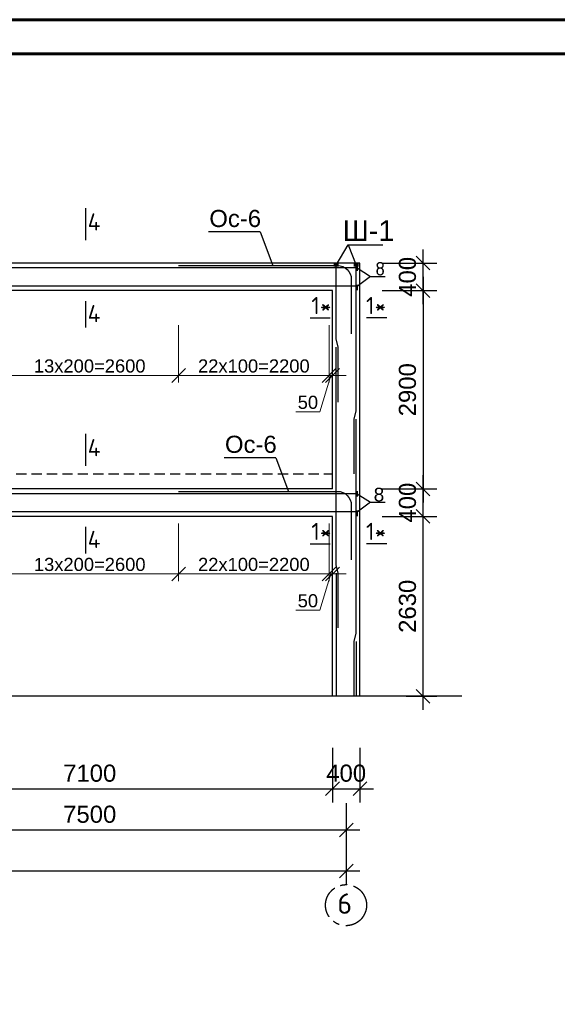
# Model space of a CAD drawing. Header units: millimetres. Extents: x 2063114 to 14983986, y -126020516 to 213791.
# Tile 577 of 656: x 2350983 to 2358844, y -314080 to -299691. Entities that reach past the tile are written whole.
import ezdxf

# ---------------------------------------------------------------- set-up
doc = ezdxf.new("R2010")
doc.units = ezdxf.units.MM
for name, pattern in [('ACAD_ISO10W100', [18, 12, -3, 0, -3]), ('осевая', [50.8, 31.75, -6.35, 6.35, -6.35]), ('штриховая', [0.75, 0.5, -0.25])]:
    doc.linetypes.add(name, pattern=pattern)
doc.layers.get('Defpoints').update_dxf_attribs({"color": 6, "lineweight": 35})
doc.layers.add('.', color=7, linetype='Continuous', lineweight=15)
doc.layers.add('РАЗМЕР АР', color=150, linetype='Continuous', lineweight=20)
doc.layers.add('_print', color=6, linetype='Continuous', lineweight=60, plot=False)
doc.layers.add('пунктир', color=1, linetype='ACAD_ISO10W100')
doc.styles.add('seviyorum', font='times.ttf')
doc.styles.get("Standard").update_dxf_attribs({"font": 'arial.ttf'})
doc.styles.add('СПДС', font='isocpeur.ttf')
doc.dimstyles.new('1-100', dxfattribs={"dimtxt": 300, "dimasz": 250, "dimexe": 130, "dimexo": 130, "dimgap": 50, "dimtad": 1, "dimdec": 0, "dimtxsty": 'seviyorum', "dimblk": 'OBLIQUE', "dimcen": 250, "dimdle": 125, "dimclrd": 256, "dimclre": 256, "dimclrt": 256, "dimadec": 0, "dimazin": 0, "dimtfac": 1, "dimtdec": 0, "dimtmove": 1, "dimatfit": 3, "dimldrblk": 'OBLIQUE', "dimfxl": 200, "dimlwd": -1, "dimlwe": -1, "dimarcsym": 0})
doc.dimstyles.new('STANDARD$0', dxfattribs={"dimtxt": 250, "dimasz": 200, "dimexe": 200, "dimexo": 300, "dimgap": 100, "dimtad": 1, "dimdec": 0, "dimzin": 1, "dimdsep": 46, "dimtxsty": 'Standard', "dimblk1": 'OBLIQUE', "dimblk2": 'OBLIQUE', "dimsah": 1, "dimcen": 2.5, "dimdle": 200, "dimadec": 0, "dimazin": 0, "dimtfac": 1, "dimtdec": 0, "dimtmove": 0, "dimatfit": 3, "dimldrblk": 'OBLIQUE', "dimfxl": 600, "dimfxlon": 1, "dimtolj": 1, "dimtzin": 1, "dimarcsym": 0})

# ---------------------------------------------------------------- blocks, each defined once
blk = doc.blocks.new('*U1596')
at = {"color": 0, "ltscale": 25}
blk.add_lwpolyline([(-59400, 42000), (0, 42000), (0, 0), (-59400, 0)], close=True, dxfattribs=at)
blk = doc.blocks.new('*U1595')
at = {"color": 0, "ltscale": 25}
blk.add_lwpolyline([(-59400, 42000), (0, 42000), (0, 0), (-59400, 0)], close=True, dxfattribs=at)
at = {"color": 0, "lineweight": 60, "ltscale": 25}
blk.add_lwpolyline([(-57400, 41500), (-500, 41500), (-500, 500), (-57400, 500)], close=True, dxfattribs=at)
blk = doc.blocks.new('_Oblique')
at = {"color": 0, "linetype": 'ByBlock', "lineweight": -2}
blk.add_line((-0.5, -0.5), (0.5, 0.5), dxfattribs=at)
blk = doc.blocks.new('*D1743')
at = {"layer": 'Defpoints', "color": 0, "lineweight": 30, "transparency": 16777216}
for p in [(2355954, -306949), (2356882, -306949), (2356334, -309579)]:
    blk.add_point(p, dxfattribs=at)
at = {"layer": 'РАЗМЕР АР', "color": 0, "lineweight": -2, "transparency": 16777216}
for p, q in [((2356882, -309779), (2356882, -306749)), ((2356282, -306949), (2357082, -306949)), ((2356634, -309579), (2357082, -309579))]:
    blk.add_line(p, q, dxfattribs=at)
at = {"layer": 'РАЗМЕР АР', "color": 0, "lineweight": -2, "transparency": 16777216, "xscale": 200, "yscale": 200, "zscale": 200}
for p, rotation in [((2356882, -306949), 90), ((2356882, -309579), 270)]:
    blk.add_blockref('_Oblique', p, dxfattribs=dict(at, rotation=rotation))
at = {"layer": 'РАЗМЕР АР', "color": 0, "transparency": 16777216, "insert": (2356654, -308264), "char_height": 250, "attachment_point": 5, "rotation": 90}
blk.add_mtext('\\A1;2630', dxfattribs=at)
blk = doc.blocks.new('*D1744')
at = {"layer": 'Defpoints', "color": 0, "lineweight": 30, "transparency": 16777216}
for p in [(2355954, -306549), (2356882, -306549), (2355954, -306949)]:
    blk.add_point(p, dxfattribs=at)
at = {"layer": 'РАЗМЕР АР', "color": 0, "lineweight": -2, "transparency": 16777216}
for p, q in [((2356882, -307149), (2356882, -306349)), ((2356282, -306549), (2357082, -306549)), ((2356282, -306949), (2357082, -306949))]:
    blk.add_line(p, q, dxfattribs=at)
at = {"layer": 'РАЗМЕР АР', "color": 0, "lineweight": -2, "transparency": 16777216, "xscale": 200, "yscale": 200, "zscale": 200}
for p, rotation in [((2356882, -306549), 90), ((2356882, -306949), 270)]:
    blk.add_blockref('_Oblique', p, dxfattribs=dict(at, rotation=rotation))
at = {"layer": 'РАЗМЕР АР', "color": 0, "transparency": 16777216, "insert": (2356654, -306749), "char_height": 250, "attachment_point": 5, "rotation": 90}
blk.add_mtext('\\A1;400', dxfattribs=at)
blk = doc.blocks.new('*D1745')
at = {"layer": 'Defpoints', "color": 0, "lineweight": 30, "transparency": 16777216}
for p in [(2355954, -303249), (2356882, -303249), (2355954, -303649)]:
    blk.add_point(p, dxfattribs=at)
at = {"layer": 'РАЗМЕР АР', "color": 0, "lineweight": -2, "transparency": 16777216}
for p, q in [((2356882, -303849), (2356882, -303049)), ((2356282, -303249), (2357082, -303249)), ((2356282, -303649), (2357082, -303649))]:
    blk.add_line(p, q, dxfattribs=at)
at = {"layer": 'РАЗМЕР АР', "color": 0, "lineweight": -2, "transparency": 16777216, "xscale": 200, "yscale": 200, "zscale": 200}
for p, rotation in [((2356882, -303249), 90), ((2356882, -303649), 270)]:
    blk.add_blockref('_Oblique', p, dxfattribs=dict(at, rotation=rotation))
at = {"layer": 'РАЗМЕР АР', "color": 0, "transparency": 16777216, "insert": (2356654, -303449), "char_height": 250, "attachment_point": 5, "rotation": 90}
blk.add_mtext('\\A1;400', dxfattribs=at)
blk = doc.blocks.new('*D1717')
at = {"layer": 'Defpoints', "color": 0, "lineweight": 30, "ltscale": 100, "transparency": 16777216}
for p in [(2350707, -306949), (2353307, -306949), (2350707, -307791)]:
    blk.add_point(p, dxfattribs=at)
at = {"layer": 'РАЗМЕР АР', "ltscale": 100, "transparency": 16777216}
for p, q in [((2350707, -307053), (2350707, -307895)), ((2353307, -307053), (2353307, -307895)), ((2353407, -307791), (2350607, -307791))]:
    blk.add_line(p, q, dxfattribs=at)
at = {"layer": 'РАЗМЕР АР', "ltscale": 100, "transparency": 16777216, "xscale": 200, "yscale": 200, "zscale": 200, "rotation": 180}
blk.add_blockref('_Oblique', (2350707, -307791), dxfattribs=at)
at = {"layer": 'РАЗМЕР АР', "ltscale": 100, "transparency": 16777216, "xscale": 200, "yscale": 200, "zscale": 200}
blk.add_blockref('_Oblique', (2353307, -307791), dxfattribs=at)
at = {"layer": 'РАЗМЕР АР', "ltscale": 100, "transparency": 16777216, "insert": (2352007, -307653), "char_height": 192, "attachment_point": 5}
blk.add_mtext('13x200=2600', dxfattribs=at)
blk = doc.blocks.new('*D1718')
at = {"layer": 'Defpoints', "color": 0, "lineweight": 30, "ltscale": 100, "transparency": 16777216}
for p in [(2353307, -306949), (2355507, -306949), (2355507, -307791)]:
    blk.add_point(p, dxfattribs=at)
at = {"layer": 'РАЗМЕР АР', "ltscale": 100, "transparency": 16777216}
for p, q in [((2353307, -307053), (2353307, -307895)), ((2355507, -307053), (2355507, -307895)), ((2353207, -307791), (2355607, -307791))]:
    blk.add_line(p, q, dxfattribs=at)
at = {"layer": 'РАЗМЕР АР', "ltscale": 100, "transparency": 16777216, "xscale": 200, "yscale": 200, "zscale": 200, "rotation": 180}
blk.add_blockref('_Oblique', (2353307, -307791), dxfattribs=at)
at = {"layer": 'РАЗМЕР АР', "ltscale": 100, "transparency": 16777216, "xscale": 200, "yscale": 200, "zscale": 200}
blk.add_blockref('_Oblique', (2355507, -307791), dxfattribs=at)
at = {"layer": 'РАЗМЕР АР', "ltscale": 100, "transparency": 16777216, "insert": (2354407, -307653), "char_height": 192, "attachment_point": 5}
blk.add_mtext('22x100=2200', dxfattribs=at)
blk = doc.blocks.new('*D1720')
at = {"layer": 'Defpoints', "color": 0, "lineweight": 30, "transparency": 16777216}
for p in [(2355954, -303649), (2356399, -306549), (2356882, -306549)]:
    blk.add_point(p, dxfattribs=at)
at = {"layer": 'РАЗМЕР АР', "color": 0, "lineweight": -2, "transparency": 16777216}
for p, q in [((2356882, -303449), (2356882, -306749)), ((2356282, -303649), (2357082, -303649)), ((2356699, -306549), (2357082, -306549))]:
    blk.add_line(p, q, dxfattribs=at)
at = {"layer": 'РАЗМЕР АР', "color": 0, "lineweight": -2, "transparency": 16777216, "xscale": 200, "yscale": 200, "zscale": 200}
for p, rotation in [((2356882, -303649), 90), ((2356882, -306549), 270)]:
    blk.add_blockref('_Oblique', p, dxfattribs=dict(at, rotation=rotation))
at = {"layer": 'РАЗМЕР АР', "color": 0, "transparency": 16777216, "insert": (2356654, -305099), "char_height": 250, "attachment_point": 5, "rotation": 90}
blk.add_mtext('\\A1;2900', dxfattribs=at)
blk = doc.blocks.new('*D1728')
at = {"layer": 'Defpoints', "color": 0, "lineweight": 30, "ltscale": 150, "transparency": 16777216}
for p in [(2348257, -310839), (2355757, -310839), (2355757, -311531)]:
    blk.add_point(p, dxfattribs=at)
at = {"layer": 'РАЗМЕР АР', "color": 0, "lineweight": -2, "ltscale": 150, "transparency": 16777216}
for p, q in [((2348257, -311139), (2348257, -311731)), ((2355757, -311139), (2355757, -311731)), ((2348057, -311531), (2355957, -311531))]:
    blk.add_line(p, q, dxfattribs=at)
at = {"layer": 'РАЗМЕР АР', "color": 0, "lineweight": -2, "ltscale": 150, "transparency": 16777216, "xscale": 200, "yscale": 200, "zscale": 200, "rotation": 180}
blk.add_blockref('_Oblique', (2348257, -311531), dxfattribs=at)
at = {"layer": 'РАЗМЕР АР', "color": 0, "lineweight": -2, "ltscale": 150, "transparency": 16777216, "xscale": 200, "yscale": 200, "zscale": 200}
blk.add_blockref('_Oblique', (2355757, -311531), dxfattribs=at)
at = {"layer": 'РАЗМЕР АР', "color": 0, "ltscale": 150, "transparency": 16777216, "insert": (2352007, -311304), "char_height": 250, "attachment_point": 5}
blk.add_mtext('\\A1;7500', dxfattribs=at)
blk = doc.blocks.new('*D1730')
at = {"layer": 'Defpoints', "color": 0, "lineweight": 30, "ltscale": 150, "transparency": 16777216}
for p in [(2327657, -310931), (2355757, -310931), (2355757, -312131)]:
    blk.add_point(p, dxfattribs=at)
at = {"layer": 'РАЗМЕР АР', "color": 0, "lineweight": -2, "ltscale": 150, "transparency": 16777216}
for p, q in [((2327657, -311531), (2327657, -312331)), ((2355757, -311531), (2355757, -312331)), ((2327457, -312131), (2355957, -312131))]:
    blk.add_line(p, q, dxfattribs=at)
at = {"layer": 'РАЗМЕР АР', "color": 0, "lineweight": -2, "ltscale": 150, "transparency": 16777216, "xscale": 200, "yscale": 200, "zscale": 200, "rotation": 180}
blk.add_blockref('_Oblique', (2327657, -312131), dxfattribs=at)
at = {"layer": 'РАЗМЕР АР', "color": 0, "lineweight": -2, "ltscale": 150, "transparency": 16777216, "xscale": 200, "yscale": 200, "zscale": 200}
blk.add_blockref('_Oblique', (2355757, -312131), dxfattribs=at)
at = {"layer": 'РАЗМЕР АР', "color": 0, "ltscale": 150, "transparency": 16777216, "insert": (2341707, -311904), "char_height": 250, "attachment_point": 5}
blk.add_mtext('\\A1;28100', dxfattribs=at)
blk = doc.blocks.new('*D1731')
at = {"layer": 'Defpoints', "color": 0, "lineweight": 30, "transparency": 16777216}
for p in [(2355557, -309579), (2348457, -309929), (2355557, -310931)]:
    blk.add_point(p, dxfattribs=at)
at = {"layer": 'РАЗМЕР АР', "color": 0, "lineweight": -2, "transparency": 16777216}
for p, q in [((2348457, -310331), (2348457, -311131)), ((2355557, -310331), (2355557, -311131)), ((2348257, -310931), (2355757, -310931))]:
    blk.add_line(p, q, dxfattribs=at)
at = {"layer": 'РАЗМЕР АР', "color": 0, "lineweight": -2, "transparency": 16777216, "xscale": 200, "yscale": 200, "zscale": 200, "rotation": 180}
blk.add_blockref('_Oblique', (2348457, -310931), dxfattribs=at)
at = {"layer": 'РАЗМЕР АР', "color": 0, "lineweight": -2, "transparency": 16777216, "xscale": 200, "yscale": 200, "zscale": 200}
blk.add_blockref('_Oblique', (2355557, -310931), dxfattribs=at)
at = {"layer": 'РАЗМЕР АР', "color": 0, "transparency": 16777216, "insert": (2352007, -310704), "char_height": 250, "attachment_point": 5}
blk.add_mtext('\\A1;7100', dxfattribs=at)
blk = doc.blocks.new('*D2019')
at = {"layer": 'Defpoints', "color": 0, "lineweight": 30, "transparency": 16777216}
for p in [(2355557, -309579), (2355957, -309579), (2355957, -310931)]:
    blk.add_point(p, dxfattribs=at)
at = {"layer": 'РАЗМЕР АР', "color": 0, "lineweight": -2, "transparency": 16777216}
for p, q in [((2355557, -310331), (2355557, -311131)), ((2355957, -310331), (2355957, -311131)), ((2355357, -310931), (2356157, -310931))]:
    blk.add_line(p, q, dxfattribs=at)
at = {"layer": 'РАЗМЕР АР', "color": 0, "lineweight": -2, "transparency": 16777216, "xscale": 200, "yscale": 200, "zscale": 200, "rotation": 180}
blk.add_blockref('_Oblique', (2355557, -310931), dxfattribs=at)
at = {"layer": 'РАЗМЕР АР', "color": 0, "lineweight": -2, "transparency": 16777216, "xscale": 200, "yscale": 200, "zscale": 200}
blk.add_blockref('_Oblique', (2355957, -310931), dxfattribs=at)
at = {"layer": 'РАЗМЕР АР', "color": 0, "transparency": 16777216, "insert": (2355757, -310704), "char_height": 250, "attachment_point": 5}
blk.add_mtext('\\A1;400', dxfattribs=at)
blk = doc.blocks.new('*D1695')
at = {"layer": 'Defpoints', "color": 0, "lineweight": 30, "ltscale": 100, "transparency": 16777216}
for p in [(2355507, -306949), (2355557, -307439), (2355557, -307791)]:
    blk.add_point(p, dxfattribs=at)
at = {"layer": 'РАЗМЕР АР', "ltscale": 100, "transparency": 16777216}
for p, q in [((2355507, -307053), (2355507, -307895)), ((2355557, -307543), (2355557, -307895)), ((2355507, -307791), (2355307, -307791)), ((2355532, -307791), (2355374, -308322)), ((2355507, -307791), (2355557, -307791)), ((2355507, -307791), (2355557, -307791)), ((2355557, -307791), (2355757, -307791)), ((2355374, -308322), (2355020, -308322))]:
    blk.add_line(p, q, dxfattribs=at)
at = {"layer": 'РАЗМЕР АР', "ltscale": 100, "transparency": 16777216, "xscale": 200, "yscale": 200, "zscale": 200}
blk.add_blockref('_Oblique', (2355507, -307791), dxfattribs=at)
at = {"layer": 'РАЗМЕР АР', "ltscale": 100, "transparency": 16777216, "xscale": 200, "yscale": 200, "zscale": 200, "rotation": 180}
blk.add_blockref('_Oblique', (2355557, -307791), dxfattribs=at)
at = {"layer": 'РАЗМЕР АР', "ltscale": 100, "transparency": 16777216, "insert": (2355197, -308184), "char_height": 192, "attachment_point": 5}
blk.add_mtext('50', dxfattribs=at)
blk = doc.blocks.new('*D1701')
at = {"layer": 'Defpoints', "color": 0, "lineweight": 30, "ltscale": 100, "transparency": 16777216}
for p in [(2350707, -304049), (2353307, -304049), (2350707, -304891)]:
    blk.add_point(p, dxfattribs=at)
at = {"layer": 'РАЗМЕР АР', "ltscale": 100, "transparency": 16777216}
for p, q in [((2350707, -304153), (2350707, -304995)), ((2353307, -304153), (2353307, -304995)), ((2353407, -304891), (2350607, -304891))]:
    blk.add_line(p, q, dxfattribs=at)
at = {"layer": 'РАЗМЕР АР', "ltscale": 100, "transparency": 16777216, "xscale": 200, "yscale": 200, "zscale": 200, "rotation": 180}
blk.add_blockref('_Oblique', (2350707, -304891), dxfattribs=at)
at = {"layer": 'РАЗМЕР АР', "ltscale": 100, "transparency": 16777216, "xscale": 200, "yscale": 200, "zscale": 200}
blk.add_blockref('_Oblique', (2353307, -304891), dxfattribs=at)
at = {"layer": 'РАЗМЕР АР', "ltscale": 100, "transparency": 16777216, "insert": (2352007, -304753), "char_height": 192, "attachment_point": 5}
blk.add_mtext('13x200=2600', dxfattribs=at)
blk = doc.blocks.new('*D1702')
at = {"layer": 'Defpoints', "color": 0, "lineweight": 30, "ltscale": 100, "transparency": 16777216}
for p in [(2353307, -304049), (2355507, -304049), (2355507, -304891)]:
    blk.add_point(p, dxfattribs=at)
at = {"layer": 'РАЗМЕР АР', "ltscale": 100, "transparency": 16777216}
for p, q in [((2353307, -304153), (2353307, -304995)), ((2355507, -304153), (2355507, -304995)), ((2353207, -304891), (2355607, -304891))]:
    blk.add_line(p, q, dxfattribs=at)
at = {"layer": 'РАЗМЕР АР', "ltscale": 100, "transparency": 16777216, "xscale": 200, "yscale": 200, "zscale": 200, "rotation": 180}
blk.add_blockref('_Oblique', (2353307, -304891), dxfattribs=at)
at = {"layer": 'РАЗМЕР АР', "ltscale": 100, "transparency": 16777216, "xscale": 200, "yscale": 200, "zscale": 200}
blk.add_blockref('_Oblique', (2355507, -304891), dxfattribs=at)
at = {"layer": 'РАЗМЕР АР', "ltscale": 100, "transparency": 16777216, "insert": (2354407, -304753), "char_height": 192, "attachment_point": 5}
blk.add_mtext('22x100=2200', dxfattribs=at)
blk = doc.blocks.new('*D1715')
at = {"layer": 'Defpoints', "color": 0, "lineweight": 30, "ltscale": 100, "transparency": 16777216}
for p in [(2355507, -304050), (2355557, -304540), (2355557, -304891)]:
    blk.add_point(p, dxfattribs=at)
at = {"layer": 'РАЗМЕР АР', "ltscale": 100, "transparency": 16777216}
for p, q in [((2355507, -304154), (2355507, -304995)), ((2355557, -304644), (2355557, -304995)), ((2355507, -304891), (2355307, -304891)), ((2355532, -304891), (2355374, -305422)), ((2355507, -304891), (2355557, -304891)), ((2355507, -304891), (2355557, -304891)), ((2355557, -304891), (2355757, -304891)), ((2355374, -305422), (2355020, -305422))]:
    blk.add_line(p, q, dxfattribs=at)
at = {"layer": 'РАЗМЕР АР', "ltscale": 100, "transparency": 16777216, "xscale": 200, "yscale": 200, "zscale": 200}
blk.add_blockref('_Oblique', (2355507, -304891), dxfattribs=at)
at = {"layer": 'РАЗМЕР АР', "ltscale": 100, "transparency": 16777216, "xscale": 200, "yscale": 200, "zscale": 200, "rotation": 180}
blk.add_blockref('_Oblique', (2355557, -304891), dxfattribs=at)
at = {"layer": 'РАЗМЕР АР', "ltscale": 100, "transparency": 16777216, "insert": (2355197, -305284), "char_height": 192, "attachment_point": 5}
blk.add_mtext('50', dxfattribs=at)

msp = doc.modelspace()

# ---------------------------------------------------------------- linework, layer by layer
at = {"lineweight": 30, "ltscale": 100}
for p, q in [((2351947.36526, -302445.36327), (2351947.36526, -302912.40244)), ((2355956.57029, -303249.13174), (2343856.57029, -303249.13174)), ((2355956.57029, -309579.13174), (2355956.57029, -303249.13174)), ((2355556.57029, -303649.13174), (2348456.57029, -303649.13174)), ((2355556.57029, -306549.13174), (2355556.57029, -303649.13174)), ((2351947.36526, -303803.4135), (2351947.36526, -304190.36223)), ((2355228.90118, -304049.46954), (2355522.52301, -304049.46954)), ((2356349.3258, -304049.46954), (2356055.70396, -304049.46954)), ((2351947.36526, -305745.36327), (2351947.36526, -306212.40244)), ((2355556.57029, -306549.13174), (2348456.57029, -306549.13174)), ((2355556.57029, -306949.13174), (2348456.57029, -306949.13174)), ((2355556.57029, -309579.13174), (2355556.57029, -306949.13174)), ((2351947.36526, -307103.4135), (2351947.36526, -307490.36223)), ((2355228.90118, -307349.46954), (2355522.52301, -307349.46954)), ((2356349.3258, -307349.46954), (2356055.70396, -307349.46954)), ((2357446.57029, -309579.13174), (2327248.954, -309579.13174))]:
    msp.add_line(p, q, dxfattribs=at)
for p, q in [((2354497.19521, -302793.07351), (2353744.79726, -302793.07351)), ((2354497.19521, -302793.07351), (2354686.6089, -303283.82328)), ((2355917.57029, -303317.88739), (2356111.78086, -303443.9312)), ((2356111.78086, -303443.9312), (2355918.57029, -303588.85498)), ((2356111.78086, -303443.9312), (2356327.04759, -303443.9312)), ((2354726.10878, -306093.07351), (2353973.71083, -306093.07351)), ((2354726.10878, -306093.07351), (2354915.52247, -306583.82328)), ((2355917.57029, -306617.88739), (2356111.78086, -306743.9312)), ((2356111.78086, -306743.9312), (2355918.57029, -306888.85498)), ((2356111.78086, -306743.9312), (2356327.04759, -306743.9312))]:
    msp.add_line(p, q)
at = {"color": 5, "lineweight": 30}
for p, q in [((2355611.57029, -307779.13174), (2355611.57029, -309579.13174)), ((2355901.57029, -308779.13174), (2355901.57029, -309579.13174))]:
    msp.add_line(p, q, dxfattribs=at)
at = {"ltscale": 100}
for points in [[(2355611.57029, -303279.13174), (2355783.63365, -302983.42486), (2355901.57029, -303279.13174)], [(2355783.63365, -302983.42486), (2356292.40846, -302983.42486)]]:
    msp.add_lwpolyline(points, dxfattribs=at)
at = {"color": 1, "lineweight": 30}
for points in [[(2353306.57029, -303283.82328), (2355631.4721, -303283.82328, -0.4142135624), (2355831.4721, -303483.82328), (2355831.4721, -304283.82328)], [(2353306.57029, -306583.82328), (2355631.4721, -306583.82328, -0.4142135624), (2355831.4721, -306783.82328), (2355831.4721, -307583.82328)]]:
    msp.add_lwpolyline(points, format="xyb", dxfattribs=at)
at = {"color": 1, "lineweight": 60, "ltscale": 100}
for points in [[(2355576.57029, -303279.13174), (2355646.57029, -303279.13174)], [(2355866.57029, -303279.13174), (2355936.57029, -303279.13174)]]:
    msp.add_lwpolyline(points, dxfattribs=at)
at = {"color": 96, "lineweight": 30, "ltscale": 100}
for points in [[(2355641.57029, -305279.13174), (2355641.57029, -304479.13174), (2355611.57029, -304356.21177), (2355611.57029, -303279.13174)], [(2355871.57029, -306329.13174), (2355871.57029, -305529.13174), (2355901.57029, -305406.21177), (2355901.57029, -303279.13174)], [(2355641.57029, -308579.13174), (2355641.57029, -307779.13174), (2355611.57029, -307656.21177), (2355611.57029, -304479.13174)], [(2355871.57029, -309579.13174), (2355871.57029, -308779.13174), (2355901.57029, -308656.21177), (2355901.57029, -305529.13174)]]:
    msp.add_lwpolyline(points, dxfattribs=at)
at = {"color": 1, "lineweight": 30}
for points in [[(2355917.57029, -303359.49333), (2355916.57029, -303359.49333), (2355916.57029, -303279.49333), (2355917.57029, -303279.49333)], [(2355917.57029, -303644.13174), (2355916.57029, -303644.13174), (2355916.57029, -303564.13174), (2355917.57029, -303564.13174)], [(2355917.57029, -303644.13174), (2355916.57029, -303644.13174), (2355916.57029, -303564.13174), (2355917.57029, -303564.13174)], [(2355917.57029, -306659.49333), (2355916.57029, -306659.49333), (2355916.57029, -306579.49333), (2355917.57029, -306579.49333)], [(2355917.57029, -306944.13174), (2355916.57029, -306944.13174), (2355916.57029, -306864.13174), (2355917.57029, -306864.13174)], [(2355917.57029, -306944.13174), (2355916.57029, -306944.13174), (2355916.57029, -306864.13174), (2355917.57029, -306864.13174)]]:
    msp.add_lwpolyline(points, close=True, dxfattribs=at)
at = {"color": 24, "lineweight": 30}
for points in [[(2355916.57029, -303319.49333), (2344706.57029, -303319.49333)], [(2346108.57029, -303551.36644), (2347306.57029, -303551.36644), (2347357.84516, -303578.77015), (2355917.57029, -303578.77015)], [(2355916.57029, -306619.49333), (2344706.57029, -306619.49333)], [(2346108.57029, -306851.36644), (2347306.57029, -306851.36644), (2347357.84516, -306878.77015), (2355917.57029, -306878.77015)]]:
    msp.add_lwpolyline(points, dxfattribs=at)
at = {"linetype": 'штриховая', "ltscale": 300}
msp.add_lwpolyline([(2348456.57029, -306329.13174), (2355556.57029, -306329.13174)], dxfattribs=at)
at = {"layer": '_print', "ltscale": 100}
msp.add_lwpolyline([(2379792.08613, -341691.31434), (2320392.08613, -341691.31434), (2320392.08613, -299691.31434), (2379792.08613, -299691.31434)], close=True, dxfattribs=at)
at = {"layer": 'пунктир', "linetype": 'осевая', "ltscale": 15}
msp.add_circle((2355754.96688, -312631.28198), 300, dxfattribs=at)

# ---------------------------------------------------------------- block references
for name, p in [('*U1596', (2379792.08613, -299691.31434)), ('*U1595', (2379792.08613, -341691.31434))]:
    msp.add_blockref(name, p)

# ---------------------------------------------------------------- texts
at = {"layer": '.', "ltscale": 100, "char_height": 250, "width": 702.5, "attachment_point": 4}
for insert in [(2353755.72881, -302597.96296), (2353984.64239, -305897.96296)]:
    msp.add_mtext('Ос-6', dxfattribs=dict(at, insert=insert))
for s, height, p in [('Ш-1', 300, (2355703.68534, -302923.01075)), ('8', 200, (2356158.46121, -306730.93276))]:
    msp.add_text(s, height=height).set_placement(p)
at = {"color": 0, "insert": (2336208.6838, -301426.01921), "char_height": 350, "width": 10255.2860103, "attachment_point": 1}
msp.add_mtext('\\pi475.81831;РАМА МОНОЛИТНАЯ РМ-1 ПО ОСИ "А".', dxfattribs=at)
at = {"width": 114.3068182}
for s, insert, char_height, attachment_point in [('{\\fISOCPEUR|b0|i0|c0|p34;4}', (2352164.97758, -302520.76013), 250, 3), ('{\\fISOCPEUR|b0|i0|c204|p34;8}', (2356178.46121, -303430.93276), 200, 7), ('{\\fISOCPEUR|b0|i0|c204|p34;1\\fISOCPEUR|b0|i0|c0|p34;*}', (2355246.52339, -303743.87277), 250, 1), ('{\\fISOCPEUR|b0|i0|c204|p34;1\\fISOCPEUR|b0|i0|c0|p34;*}', (2356341.41077, -303743.87277), 250, 3), ('{\\fISOCPEUR|b0|i0|c0|p34;4}', (2352164.97758, -303861.66636), 250, 3), ('{\\fISOCPEUR|b0|i0|c0|p34;4}', (2352164.97758, -305820.76013), 250, 3), ('{\\fISOCPEUR|b0|i0|c204|p34;1\\fISOCPEUR|b0|i0|c0|p34;*}', (2355246.52339, -307043.87277), 250, 1), ('{\\fISOCPEUR|b0|i0|c204|p34;1\\fISOCPEUR|b0|i0|c0|p34;*}', (2356341.41077, -307043.87277), 250, 3), ('{\\fISOCPEUR|b0|i0|c0|p34;4}', (2352164.97758, -307161.66636), 250, 3)]:
    msp.add_mtext(s, dxfattribs=dict(at, insert=insert, char_height=char_height, attachment_point=attachment_point))
at = {"layer": 'пунктир', "linetype": 'осевая', "ltscale": 15, "insert": (2355735.31891, -312457.97011), "char_height": 300, "width": 255.0496237, "attachment_point": 2, "style": 'СПДС'}
msp.add_mtext('6', dxfattribs=at)

# ---------------------------------------------------------------- dimensions: what is measured, and where the dimension line sits
at = {"layer": 'РАЗМЕР АР'}
for base, p1, p2, picture, middle in [((2356881.61589, -303249.13174), (2355954.26659, -303649.13174), (2355954.26659, -303249.13174), '*D1745', (2356881.61589, -303449.13174)), ((2356881.61589, -306549.13174), (2355954.26659, -306949.13174), (2355954.26659, -306549.13174), '*D1744', (2356881.61589, -306749.13174))]:
    dim = msp.add_linear_dim(base=base, p1=p1, p2=p2, angle=90, dimstyle='STANDARD$0', override={"dimtmove": 1}, dxfattribs=at)
    dim.commit()
    dim.dimension.update_dxf_attribs({"geometry": picture, "text_midpoint": middle, "dimtype": 160})
for base, p1, p2, picture, middle in [((2356881.61589, -306549.13174), (2355954.26659, -303649.13174), (2356398.90083, -306549.13174), '*D1720', (2356653.97264, -305099.13174)), ((2356881.61589, -306949.13174), (2356334.26659, -309579.13174), (2355954.26659, -306949.13174), '*D1743', (2356653.88737, -308264.13174))]:
    dim = msp.add_linear_dim(base=base, p1=p1, p2=p2, angle=90, dimstyle='STANDARD$0', override={"dimtmove": 1}, dxfattribs=at)
    dim.commit()
    dim.dimension.update_dxf_attribs({"geometry": picture, "text_midpoint": middle})
at = {"layer": 'РАЗМЕР АР', "ltscale": 100}
for base, p1, p2, picture, middle in [((2350706.57029, -304890.93512), (2353306.57029, -304049.13174), (2350706.57029, -304049.13174), '*D1701', (2352006.57029, -304752.83962)), ((2350706.57029, -307790.93512), (2353306.57029, -306949.13174), (2350706.57029, -306949.13174), '*D1717', (2352006.57029, -307652.83962))]:
    dim = msp.add_linear_dim(base=base, p1=p1, p2=p2, angle=180, text='13x200=<>', dimstyle='1-100', override={"dimscale": 0.8, "dimtxt": 240, "dimtxsty": 'Standard'}, dxfattribs=at)
    dim.commit()
    dim.dimension.update_dxf_attribs({"geometry": picture, "text_midpoint": middle})
for base, p1, p2, picture, middle in [((2355506.57029, -304890.93512), (2353306.57029, -304049.13174), (2355506.57029, -304049.13174), '*D1702', (2354406.57029, -304890.93512)), ((2355506.57029, -307790.93512), (2353306.57029, -306949.13174), (2355506.57029, -306949.13174), '*D1718', (2354406.57029, -307790.93512))]:
    dim = msp.add_linear_dim(base=base, p1=p1, p2=p2, angle=180, text='22x100=<>', dimstyle='1-100', override={"dimscale": 0.8, "dimtxt": 240, "dimtxsty": 'Standard'}, dxfattribs=at)
    dim.commit()
    dim.dimension.update_dxf_attribs({"geometry": picture, "text_midpoint": middle, "dimtype": 160})
for base, p1, p2, picture, middle in [((2355556.57029, -304891.31512), (2355506.57029, -304049.51174), (2355556.57029, -304539.68691), '*D1715', (2355333.93431, -305422.06402)), ((2355556.57029, -307790.93512), (2355506.57029, -306949.13174), (2355556.57029, -307439.30691), '*D1695', (2355333.93431, -308321.68402))]:
    dim = msp.add_linear_dim(base=base, p1=p1, p2=p2, angle=180, dimstyle='1-100', override={"dimscale": 0.8, "dimtxt": 240, "dimtxsty": 'Standard'}, dxfattribs=at)
    dim.commit()
    dim.dimension.update_dxf_attribs({"geometry": picture, "text_midpoint": middle, "dimtype": 160})
at = {"layer": 'РАЗМЕР АР'}
dim = msp.add_linear_dim(base=(2355556.57029, -310931.28627), p1=(2348456.57029, -309928.84389), p2=(2355556.57029, -309579.13174), dimstyle='STANDARD$0', override={"dimtmove": 1}, dxfattribs=at)
dim.commit()
dim.dimension.update_dxf_attribs({"geometry": '*D1731', "text_midpoint": (2352006.57029, -310703.64302)})
dim = msp.add_linear_dim(base=(2355956.57029, -310931.28627), p1=(2355556.57029, -309579.13174), p2=(2355956.57029, -309579.13174), dimstyle='STANDARD$0', override={"dimtmove": 1}, dxfattribs=at)
dim.commit()
dim.dimension.update_dxf_attribs({"geometry": '*D2019', "text_midpoint": (2355756.57029, -310931.28627), "dimtype": 160})
at = {"layer": 'РАЗМЕР АР', "ltscale": 150}
for base, p1, p2, picture, middle in [((2355756.57029, -312131.28627), (2327656.57029, -310931.28627), (2355756.57029, -310931.28627), '*D1730', (2341706.57029, -311903.64302)), ((2355756.57029, -311531.28627), (2348256.57029, -310839.12851), (2355756.57029, -310839.12851), '*D1728', (2352006.57029, -311303.64302))]:
    dim = msp.add_linear_dim(base=base, p1=p1, p2=p2, dimstyle='STANDARD$0', dxfattribs=at)
    dim.commit()
    dim.dimension.update_dxf_attribs({"geometry": picture, "text_midpoint": middle})

doc.saveas('drawing.dxf')
